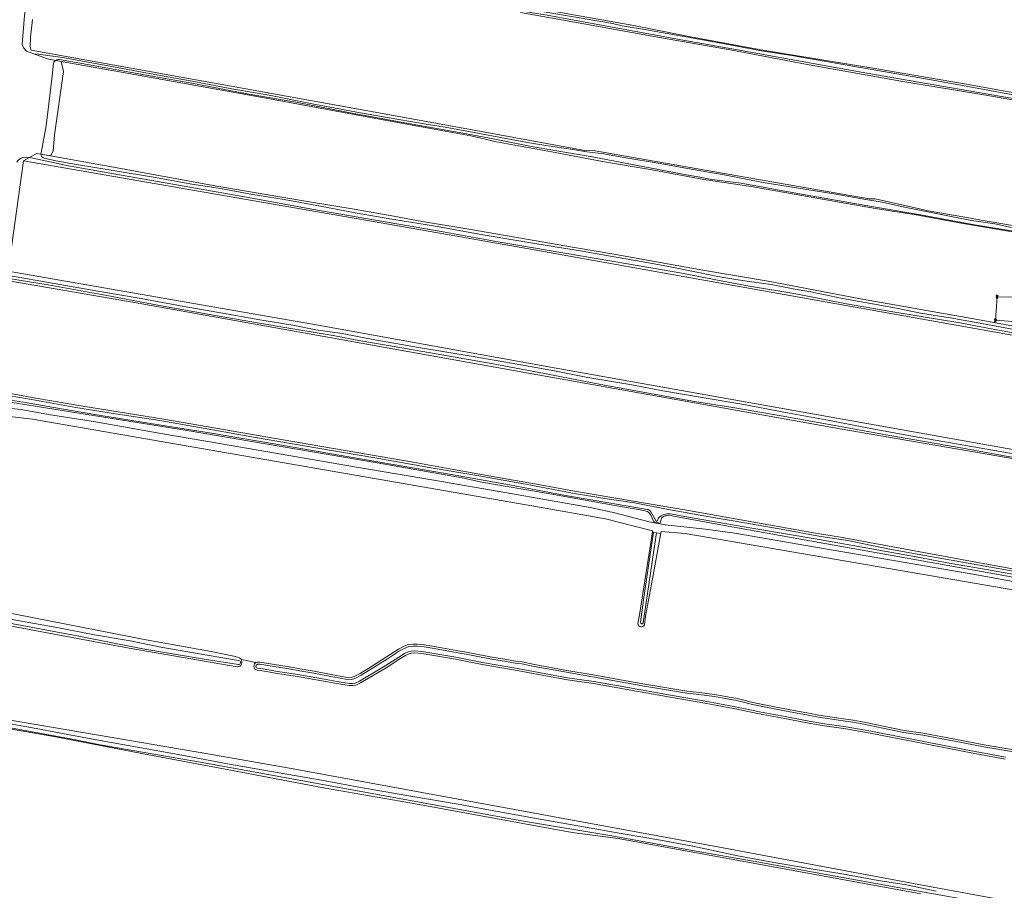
# Model space of a CAD drawing. Header units: metres. Extents: x 149984 to 156489, y 469398 to 478068.
# Tile 681 of 854: x 154835 to 155149, y 471626 to 471904. Entities that reach past the tile are written whole.
import ezdxf
from ezdxf.lldxf.tags import DXFTag

# ---------------------------------------------------------------- set-up
doc = ezdxf.new("R2010")
doc.units = ezdxf.units.M
doc.header["$LTSCALE"] = 0.75
for name, color, linetype, lineweight in [('B-WE-GR-GRAS-GV', 252, 'Continuous', 13), ('B-WE-KL-ET_HS_LANDELIJK HOOGSPANNINGSNET-G', 252, 'KL-HS-SO', 18), ('B-WE-KL-ET_HS_LANDELIJK HOOGSPANNINGSNET-S', 252, 'Continuous', 25), ('B-WE-OG-TERREIN_ERF-GV', 252, 'Continuous', 18), ('B-WE-OG-TERREIN_OEVER-GV', 252, 'Continuous', 18), ('B-WE-OG-WATER-GV', 252, 'Continuous', 18), ('B-WE-OG-WATER_SLOOT-GV', 252, 'Continuous', 18)]:
    doc.layers.add(name, color=color, linetype=linetype, lineweight=lineweight)
doc.styles.get("Standard").update_dxf_attribs({"font": 'simplex.shx'})
tags = doc.linetypes.add('KL-HS-SO', pattern='A,4,-1,[103,NLCS.SHX,S=0.75,R=0,X=0,Y=0],-1,4,-1,["H",Standard,S=1,R=0,X=0,Y=-0.5],-2', length=13).pattern_tags.tags
tags[18] = DXFTag(74, 10)

# ---------------------------------------------------------------- blocks, each defined once
blk = doc.blocks.new('SKL-ET_HS_MAST-SO')
for p, q in [((0, 2.1), (-1.4, 1.8)), ((-1.4, 1.8), (-1.4, 1.6)), ((-1.4, 1.6), (0, 1.6)), ((0, 1.3), (-1.4, 1)), ((-1.4, 1), (-1.4, 0.9)), ((-1.4, 0.9), (0, 0.9)), ((-0.4, -0.4), (-0.1, 0.9)), ((0, 0), (-0.4, -0.4)), ((0, 0.5), (-0.2, 0.7)), ((0, 0.5), (-0.2, 0.3)), ((0, 0), (-0.2, 0.3)), ((-0.1, 0.9), (-0.1, 2)), ((0, 2.1), (1.4, 1.8)), ((1.4, 1.6), (0, 1.6)), ((0, 1.3), (1.4, 1)), ((1.4, 0.9), (0, 0.9)), ((0, 0.5), (0.2, 0.7)), ((0, 0.5), (0.2, 0.3)), ((0, 0), (0.2, 0.3)), ((0, 0), (0.4, -0.4)), ((0.1, 0.9), (0.1, 2)), ((0.4, -0.4), (0.1, 0.9)), ((1.4, 1.8), (1.4, 1.6)), ((1.4, 1), (1.4, 0.9)), ((-1, -1.8), (-0.4, -0.4)), ((-1, -1.8), (0, -0.8)), ((0, -0.8), (-0.4, -0.4)), ((0, -0.8), (0.4, -0.4)), ((1, -1.8), (0, -0.8)), ((1, -1.8), (0.4, -0.4))]:
    blk.add_line(p, q)
for points in [[(-1.4, -2), (-0.7, -2), (-0.7, -1.8), (-1.4, -1.8)], [(1.4, -2), (0.7, -2), (0.7, -1.8), (1.4, -1.8)]]:
    blk.add_lwpolyline(points, close=True)

msp = doc.modelspace()

# ---------------------------------------------------------------- linework, layer by layer
at = {"layer": 'B-WE-GR-GRAS-GV', "flags": 128}
for points in [[(154844.579, 471935.916), (154845.912, 471935.587), (154855.92, 471933.171), (154898.357, 471924.371), (154947.748, 471915.884), (154974.952, 471911.738), (155004.037, 471906.916), (155031.074, 471902.051), (155049.201, 471898.423), (155072.279, 471894.198), (155107.388, 471888.418), (155137.332, 471883.365), (155163.235, 471878.706), (155185.648, 471874.763)], [(155185.203, 471872.455), (155172.883, 471874.674), (155142.88, 471879.911), (155116.342, 471884.342), (155085.9, 471889.711), (155061.804, 471894.317), (155038.13, 471898.482), (155015.106, 471902.571), (154994.847, 471906.264)], [(154838.909, 471904.001), (154838.279, 471898.41), (154838.2, 471895.26), (154838.507, 471894.216)], [(154838.507, 471894.216), (154902.369, 471882.713), (154954.271, 471873.302), (154980.58, 471868.531), (155015.4, 471862.181), (155018.68, 471862.075), (155070.856, 471852.868), (155106.205, 471846.729), (155108.216, 471846.729), (155120.927, 471843.836), (155125.089, 471842.888), (155136.821, 471840.854), (155142.714, 471839.832), (155150.198, 471838.465), (155208.652, 471827.785), (155281.042, 471815.191), (155283.683, 471815.289), (155283.899, 471815.297), (155285.797, 471814.958), (155310.902, 471810.468), (155312.898, 471810.111), (155315.461, 471809.728)], [(154848.086, 471890.629), (154848.762, 471887.404), (154845.902, 471867.205), (154845.545, 471861.932), (154844.678, 471860.418), (154863.627, 471857.025), (154897.837, 471850.741), (154927.44, 471845.777), (154941.652, 471843.42), (154954.329, 471841.206), (154962.256, 471839.707), (154978.932, 471836.921), (155012.071, 471831.172), (155025.247, 471828.922), (155053.135, 471823.872), (155073.955, 471820.352), (155103.451, 471814.782), (155140.838, 471808.139), (155178.247, 471801.226)], [(155185.843, 471829.897), (155169.18, 471832.839), (155160.747, 471834.715), (155135.625, 471838.885), (155121.228, 471841.586), (155108.304, 471843.628), (155097.283, 471845.571), (155082.901, 471848.103), (155068.587, 471850.643), (155053.365, 471852.891), (155036.96, 471855.923), (155021.037, 471858.681), (155005.87, 471861.519), (154995.401, 471863.377), (154987.145, 471864.908), (154978.94, 471866.871), (154966.099, 471869.135), (154949.784, 471872.119), (154913.598, 471878.848), (154873.35, 471886.149), (154848.086, 471890.629)], [(154826.047, 471785.619), (154839.921, 471783.055), (154854.958, 471780.486), (154880.909, 471776.265), (154927.575, 471768.189), (154960.531, 471762.569), (154973.435, 471760.235), (154988.32, 471757.607), (154999.981, 471755.548), (155012.11, 471753.334), (155048.515, 471747.102), (155089.137, 471739.861), (155097.085, 471738.585), (155145.507, 471729.691), (155166.392, 471725.915), (155166.51, 471726.683), (155171.789, 471760.301), (155097.003, 471773.185), (154997.387, 471791.045), (154872.637, 471813.402), (154831.372, 471820.54)], [(155165.848, 471723.344), (155115.39, 471732.48), (155087.31, 471737.42), (155058.87, 471742.52), (155043.21, 471745.44), (155041.77, 471745.48), (155041.4, 471745.47), (155040.95, 471745.42), (155040.49, 471745.21), (155040, 471744.74), (155039.81, 471744.36), (155039.516, 471743.11), (155037.396, 471743.534), (155036.894, 471744.688), (155036.478, 471745.655), (155035.997, 471746.377), (155035.419, 471746.826), (155034.568, 471747.05), (155032.506, 471747.409), (155028.59, 471748.074), (155014.283, 471750.644), (155005.45, 471752.21), (155000, 471753.164), (154982.53, 471756.22), (154976.2, 471757.53), (154949.01, 471762.4), (154888.34, 471772.68), (154826.338, 471782.617)], [(154825.455, 471780.354), (154835.241, 471779.356), (154843.969, 471777.812), (154859.051, 471775.437), (154880.546, 471771.577), (154898.656, 471768.549), (154942.418, 471761.008), (154967.178, 471756.792), (154990.514, 471752.754), (155017.115, 471748.063), (155024.953, 471746.401), (155035.937, 471743.521), (155041.103, 471742.601), (155053.988, 471741.116), (155063.37, 471739.929), (155086.023, 471735.95), (155110.902, 471731.675), (155140.056, 471726.628), (155165.559, 471721.967)], [(155032.32, 471710.915), (155032.826, 471713.769), (155037.009, 471740.261), (155037.059, 471740.58), (155021.995, 471744.461), (154999.1, 471748.482), (154838.902, 471776.36), (154825.13, 471777.91)], [(155176.653, 471666.585), (155179.554, 471672.441), (155183.026, 471672.027), (155183.813, 471673.516), (155186.939, 471672.683), (155190.831, 471683.329), (155185.849, 471685.148), (155174.472, 471690.505), (155166.535, 471692.291), (155164.021, 471692.688), (155162.223, 471696.324), (155165.398, 471713.786), (155163.185, 471716.647), (155160.292, 471720.388), (155047.473, 471739.755), (155039.747, 471740.39), (155039.638, 471739.795), (155039.566, 471739.403), (155036.993, 471725.332), (155034.801, 471713.345), (155034.433, 471710.605)], [(154818.001, 471716.966), (154870.302, 471706.723), (154874.092, 471705.981), (154896.036, 471702.098), (154903.228, 471700.565), (154904.396, 471700.225), (154905.112, 471699.898), (154905.689, 471699.498), (154910.286, 471698.543), (154910.789, 471698.663), (154911.528, 471698.626), (154920.241, 471697.24), (154925.061, 471696.468), (154928.931, 471695.756), (154934.341, 471694.735), (154938.952, 471693.881), (154940.729, 471693.823), (154941.709, 471694.062), (154943.562, 471695.032), (154947.207, 471697.31), (154952.034, 471700.323), (154955.82, 471702.831), (154958.136, 471703.948), (154958.992, 471704.263), (154960.467, 471704.413), (154961.873, 471704.413), (154964.098, 471704.19), (154966.727, 471703.732), (154970.838, 471703.08), (154975.577, 471702.211), (154977.557, 471701.875), (154982.406, 471700.924), (154986.298, 471700.138), (154989.785, 471699.605), (154993.253, 471699.033), (154995.403, 471698.734), (154999.288, 471697.882), (155008.99, 471696.166), (155018.006, 471694.589), (155025.613, 471693.245), (155034.54, 471691.666), (155044.751, 471689.912), (155048.025, 471689.422), (155051.025, 471689.106), (155056.914, 471688.311), (155061.541, 471687.501), (155063.69, 471687.139), (155065.35, 471686.699), (155069.12, 471685.777), (155076.581, 471684.261), (155080.491, 471683.569), (155086.841, 471682.347), (155090.192, 471681.777), (155097.268, 471680.674), (155101.146, 471680.1), (155104.699, 471679.464), (155110.724, 471678.259), (155117.424, 471676.88), (155123.505, 471675.951), (155133.611, 471674.053), (155142.996, 471672.239), (155152.423, 471670.641)], [(155149.665, 471667.645), (155136.574, 471670.139), (155124.168, 471672.545), (155114.286, 471674.54), (155106.61, 471676.035), (155098.765, 471677.384), (155091.229, 471678.432), (155085.772, 471679.383), (155079.33, 471680.631), (155071.093, 471682.178), (155062.848, 471683.829), (155053.752, 471685.527), (155042.625, 471687.473), (155028.968, 471689.914), (155018.118, 471691.846), (155009.801, 471693.066), (155001.739, 471694.565), (154992.585, 471696.22), (154982.595, 471697.905), (154974.029, 471699.59), (154963.267, 471701.456), (154961.061, 471701.643), (154960.013, 471701.518), (154959.137, 471701.308), (154958.1, 471700.826), (154956.32, 471699.71), (154951.894, 471696.906), (154943.714, 471692.077), (154942.249, 471691.366), (154941.231, 471691.181), (154940.1, 471691.245), (154938.703, 471691.424), (154936.126, 471691.859), (154931.407, 471692.697), (154923.581, 471694.067), (154916.413, 471695.163), (154914.85, 471695.456), (154913.086, 471695.783), (154911.706, 471695.999), (154910.664, 471696.141), (154909.892, 471696.413), (154909.617, 471697.24), (154909.793, 471698.101), (154910.286, 471698.543), (154905.689, 471699.498), (154905.793, 471698.929), (154905.795, 471698.425), (154905.698, 471698.007), (154905.483, 471697.655), (154905.14, 471697.434), (154904.821, 471697.283), (154904.249, 471697.226), (154869.758, 471703.156), (154819.009, 471712.6)], [(154822.377, 471681.74), (154895.568, 471669.246), (154922.176, 471664.589), (155058.411, 471639.56), (155125.522, 471626.999), (155149.261, 471622.638)], [(155122.715, 471624.668), (155026.057, 471642.324), (155011.323, 471644.251), (154986.298, 471648.842), (154961.285, 471653.392), (154931.922, 471658.537), (154903.335, 471663.962), (154876.587, 471668.996), (154845.764, 471674.877), (154834.602, 471676.83), (154817.174, 471679.69), (154815.941, 471679.658), (154815.434, 471679.495), (154815.173, 471679.315), (154814.769, 471678.757), (154814.492, 471677.366), (154813.062, 471663.781), (154812.302, 471660.372), (154811.905, 471658.592), (154810.113, 471650.553), (154809.041, 471638.488), (154807.432, 471625.439)]]:
    msp.add_lwpolyline(points, dxfattribs=at)
msp.add_lwpolyline([(155178.305, 471798.711), (155177.827, 471798.79), (155161.562, 471801.496), (155046.827, 471821.901), (154996.873, 471830.785), (154946.587, 471839.728), (154835.973, 471858.825), (154831.142, 471823.599), (154930.183, 471806.391), (155007.442, 471792.368), (155147.406, 471767.497), (155172.347, 471762.959)], close=True, dxfattribs=at)
at = {"layer": 'B-WE-GR-GRAS-GV'}
msp.add_lwpolyline([(155034.433, 471710.605, -0.7172325), (155032.32, 471710.915)], format="xyb", dxfattribs=at)
at = {"layer": 'B-WE-KL-ET_HS_LANDELIJK HOOGSPANNINGSNET-G', "flags": 128}
msp.add_lwpolyline([(155147.12, 471815.44), (155146.57, 471807.9), (155153.54, 471807.38), (155154.05, 471815.33)], close=True, dxfattribs=at)
at = {"layer": 'B-WE-OG-TERREIN_ERF-GV', "flags": 128}
for points in [[(155165.559, 471721.967), (155140.056, 471726.628), (155110.902, 471731.675), (155086.023, 471735.95), (155063.37, 471739.929), (155053.988, 471741.116), (155041.103, 471742.601), (155035.937, 471743.521), (155024.953, 471746.401), (155017.115, 471748.063), (154990.514, 471752.754), (154967.178, 471756.792), (154942.418, 471761.008), (154898.656, 471768.549), (154880.546, 471771.577), (154859.051, 471775.437), (154843.969, 471777.812), (154835.241, 471779.356), (154825.455, 471780.354)], [(154825.13, 471777.91), (154838.902, 471776.36), (154999.1, 471748.482), (155021.995, 471744.461), (155037.059, 471740.58), (155037.009, 471740.261), (155037.288, 471740.212), (155038.243, 471740.042), (155039.638, 471739.795), (155039.747, 471740.39), (155047.473, 471739.755), (155160.292, 471720.388)]]:
    msp.add_lwpolyline(points, dxfattribs=at)
at = {"layer": 'B-WE-OG-TERREIN_OEVER-GV', "flags": 128}
for points in [[(154963.618, 471913.157), (155024.223, 471902.743), (155027.286, 471902.007), (155035.116, 471900.719), (155046.491, 471898.684), (155058.306, 471896.518), (155071.795, 471893.951), (155082.161, 471892.388), (155086.317, 471891.627), (155110.774, 471887.39), (155126.108, 471884.714), (155140.777, 471882.061), (155166.081, 471877.416), (155180.378, 471874.948), (155185.383, 471873.909)], [(154836.322, 471905.249), (154835.584, 471896.014), (154836.113, 471894.823), (154836.973, 471893.897), (154839.306, 471893.062), (154840.813, 471892.919), (154849.118, 471891.731), (154863.576, 471889.086), (154876.863, 471886.669), (154889.877, 471884.347), (154902.613, 471881.878), (154914.537, 471879.814), (154929.327, 471876.855), (154943.677, 471874.197), (154955.316, 471872.187), (154965.288, 471870.409), (154970.779, 471869.64), (154980.066, 471867.945), (154990.158, 471865.939), (154997.75, 471864.557), (155002.95, 471863.782), (155011.601, 471862.498), (155016.047, 471861.692), (155021.465, 471861.086), (155027.851, 471859.92), (155039.51, 471857.958), (155049.339, 471856.194), (155059.935, 471854.399), (155072.359, 471851.952), (155083.694, 471850.138), (155095.001, 471848.3), (155105.149, 471846.541), (155110.416, 471845.617), (155117.492, 471844.027), (155128.696, 471841.782), (155138.904, 471839.812), (155146.355, 471838.669), (155151.716, 471837.568)], [(154994.847, 471906.264), (155015.106, 471902.571), (155038.13, 471898.482), (155061.804, 471894.317), (155085.9, 471889.711), (155116.342, 471884.342), (155142.88, 471879.911), (155172.883, 471874.674), (155185.203, 471872.455)], [(155185.13, 471873.112), (155185.058, 471873.124), (155162.085, 471877.104), (155105.464, 471886.84), (155064.151, 471894.292), (155046.197, 471897.53), (155003.334, 471905.361)], [(155185.648, 471874.763), (155163.235, 471878.706), (155137.332, 471883.365), (155107.388, 471888.418), (155072.279, 471894.198), (155049.201, 471898.423), (155031.074, 471902.051), (155004.037, 471906.916)], [(155310.902, 471810.468), (155285.797, 471814.958), (155283.899, 471815.297), (155283.683, 471815.289), (155281.042, 471815.191), (155208.652, 471827.785), (155150.198, 471838.465), (155142.714, 471839.832), (155136.821, 471840.854), (155125.089, 471842.888), (155120.927, 471843.836), (155108.216, 471846.729), (155106.205, 471846.729), (155070.856, 471852.868), (155018.68, 471862.075), (155015.4, 471862.181), (154980.58, 471868.531), (154954.271, 471873.302), (154902.369, 471882.713), (154838.507, 471894.216), (154838.2, 471895.26), (154838.279, 471898.41), (154838.909, 471904.001)], [(154841.576, 471860.973), (154844.678, 471860.418), (154845.545, 471861.932), (154845.902, 471867.205), (154848.762, 471887.404), (154848.086, 471890.629), (154846.349, 471890.937)], [(154845.631, 471890.086), (154845.167, 471885.914), (154843.289, 471870.019), (154841.641, 471861.454)], [(154846.349, 471890.937), (154848.086, 471890.629), (154873.35, 471886.149), (154913.598, 471878.848), (154949.784, 471872.119), (154966.099, 471869.135), (154978.94, 471866.871), (154987.145, 471864.908), (154995.401, 471863.377), (155005.87, 471861.519), (155021.037, 471858.681), (155036.96, 471855.923), (155053.365, 471852.891), (155068.587, 471850.643), (155082.901, 471848.103), (155097.283, 471845.571), (155108.304, 471843.628), (155121.228, 471841.586), (155135.625, 471838.885), (155160.747, 471834.715), (155169.18, 471832.839), (155185.843, 471829.897)], [(155186.987, 471830.29), (155171.395, 471833.06), (155156.917, 471835.589), (155139.86, 471838.445), (155122.625, 471841.625), (155105.816, 471844.449), (155083.953, 471848.277), (155065.349, 471851.705), (155055.993, 471852.919), (155051.601, 471853.776), (155048.426, 471854.219), (155017.713, 471860.097), (154998.93, 471863.346), (154997.254, 471863.642), (154986.67, 471865.765), (154976.425, 471867.706), (154959.078, 471870.787), (154939.822, 471874.254), (154923.053, 471877.556), (154907.484, 471880.282), (154889.784, 471883.674), (154873.49, 471886.515), (154856.459, 471889.601), (154847.546, 471891.176)], [(154830.564, 471822.365), (154831.244, 471822.246), (154831.142, 471823.599), (154835.973, 471858.825), (154837.906, 471859.914), (154836.963, 471860.044), (154835.945, 471859.905)], [(155178.686, 471801.145), (155178.247, 471801.226), (155140.838, 471808.139), (155103.451, 471814.782), (155073.955, 471820.352), (155053.135, 471823.872), (155025.247, 471828.922), (155012.071, 471831.172), (154978.932, 471836.921), (154962.256, 471839.707), (154954.329, 471841.206), (154941.652, 471843.42), (154927.44, 471845.777), (154897.837, 471850.741), (154863.627, 471857.025), (154844.678, 471860.418), (154841.576, 471860.973)], [(155162.208, 471802.099), (155144.707, 471805.327), (155135.187, 471807.107), (155115.103, 471810.354), (155098.983, 471813.155), (155082.825, 471816.314), (155068.007, 471818.824), (155057.803, 471820.679), (155046.385, 471822.952), (155028.995, 471825.981), (155009.007, 471829.315), (154987.701, 471833.012), (154970.128, 471836.177), (154946.091, 471840.315), (154928.141, 471843.456), (154908.48, 471846.972), (154889.136, 471850.438), (154868.47, 471854.079), (154850.437, 471857.238), (154838.091, 471859.888), (154837.906, 471859.914), (154835.973, 471858.825), (154946.587, 471839.728), (154996.873, 471830.785), (155046.827, 471821.901), (155161.562, 471801.496)], [(154842.607, 471859.707), (154846.313, 471858.879), (154853, 471857.704), (154864.659, 471855.751), (154878.257, 471853.473), (154889.766, 471851.403), (154898.964, 471849.969), (154908.62, 471848.229), (154919.361, 471846.491), (154930.957, 471844.358), (154942.019, 471842.271), (154954.316, 471840.092), (154967.685, 471837.946), (154981.676, 471835.366), (154995.534, 471833.025), (155006.505, 471831.212), (155014.004, 471830.039), (155022.365, 471828.553), (155034.06, 471826.556), (155042.117, 471825.102), (155051.748, 471823.151), (155057.938, 471821.879), (155063.684, 471820.906), (155068.767, 471820.202), (155074.894, 471819.326), (155081.946, 471817.907), (155087.58, 471817.003), (155097.774, 471814.826), (155104.995, 471813.605), (155114.942, 471811.802), (155122.62, 471810.188), (155132.121, 471808.641), (155144.579, 471806.493), (155155.344, 471804.376)], [(154831.372, 471820.54), (154872.637, 471813.402), (154997.387, 471791.045), (155097.003, 471773.185), (155171.789, 471760.301), (155172.082, 471761.693), (155172.347, 471762.959), (155147.406, 471767.497), (155007.442, 471792.368), (154930.183, 471806.391), (154831.142, 471823.599)], [(154831.244, 471822.246), (154845.85, 471819.676), (154859.794, 471817.228), (154873.659, 471814.876), (154886.721, 471812.439), (154898.394, 471810.388), (154911.56, 471808.085), (154922.129, 471806.307), (154929.45, 471804.895), (154937.876, 471803.671), (154947.07, 471801.841), (154962.253, 471799.192), (154979.684, 471796.369), (154991.923, 471794.212), (155005.684, 471791.726), (155016.34, 471789.661), (155030.411, 471787.285), (155040.329, 471785.349), (155053.491, 471783.108), (155066.173, 471780.998), (155080.736, 471778.183), (155093.539, 471775.872), (155107.864, 471773.138), (155120.648, 471770.813), (155141.342, 471767.162), (155161.527, 471763.608)], [(155170.83, 471760.689), (155153.575, 471763.814), (155136.154, 471767.074), (155123.265, 471769.256), (155112.887, 471771.113), (155095.266, 471774.247), (155078.099, 471777.395), (155062.693, 471780.061), (155050.464, 471781.939), (155038.052, 471784.192), (155019.99, 471787.463), (155002.473, 471790.898), (154986.052, 471793.957), (154969.747, 471796.859), (154954.453, 471799.565), (154943.177, 471801.456), (154934.927, 471802.998), (154917.639, 471805.947), (154897.938, 471809.333), (154879.444, 471812.676), (154862.682, 471815.82), (154843.942, 471819.187), (154831.319, 471821.248)], [(154826.006, 471784.755), (154839.903, 471782.332), (154852.798, 471779.999), (154865.385, 471778.064), (154879.58, 471775.875), (154894.088, 471773.314), (154910.12, 471770.472), (154930.127, 471767.052), (154949.598, 471763.746), (154965.654, 471760.848), (154981.481, 471758.228), (154996.433, 471755.531), (155012.06, 471752.539), (155021.772, 471751.001), (155031.222, 471749.607), (155040.981, 471747.672), (155054.535, 471745.194), (155066.511, 471743.197), (155079.327, 471740.984), (155090.16, 471738.944), (155099.475, 471737.551), (155112.203, 471734.932), (155122.248, 471733.068), (155141.544, 471729.675), (155157.577, 471726.785)], [(155166.392, 471725.915), (155145.507, 471729.691), (155097.085, 471738.585), (155089.137, 471739.861), (155048.515, 471747.102), (155012.11, 471753.334), (154999.981, 471755.548), (154988.32, 471757.607), (154973.435, 471760.235), (154960.531, 471762.569), (154927.575, 471768.189), (154880.909, 471776.265), (154854.958, 471780.486), (154839.921, 471783.055), (154826.047, 471785.619)], [(155035.267, 471747.451), (155023.665, 471749.447), (155009.205, 471751.935), (154991.291, 471755.3), (154973.908, 471758.425), (154954.144, 471761.866), (154934.482, 471765.284), (154915.457, 471768.483), (154896.058, 471771.836), (154876.554, 471774.967), (154860.052, 471777.581), (154848.204, 471779.649), (154836.051, 471781.741), (154826.246, 471783.21)], [(154826.338, 471782.617), (154888.34, 471772.68), (154949.01, 471762.4), (154976.2, 471757.53), (154982.53, 471756.22), (155000, 471753.164), (155005.45, 471752.21), (155014.283, 471750.644), (155028.59, 471748.074), (155032.506, 471747.409), (155034.568, 471747.05), (155035.419, 471746.826), (155035.997, 471746.377), (155036.478, 471745.655), (155036.894, 471744.688), (155037.396, 471743.534), (155039.516, 471743.11), (155039.81, 471744.36), (155040, 471744.74), (155040.49, 471745.21), (155040.95, 471745.42), (155041.4, 471745.47), (155041.77, 471745.48), (155043.21, 471745.44), (155058.87, 471742.52), (155087.31, 471737.42), (155115.39, 471732.48), (155165.848, 471723.344)], [(155038.029, 471743.931), (155036.512, 471746.748)], [(155038.937, 471744.763), (155038.609, 471743.914)], [(155165.03, 471724.436), (155160.488, 471725.283), (155143.765, 471728.287), (155131.194, 471730.46), (155122.396, 471732.059), (155106.952, 471734.908), (155090.26, 471737.911), (155068.708, 471741.509), (155050.325, 471744.668), (155042.638, 471746.025)], [(155033.156, 471711.407), (155034.147, 471718.634), (155036.112, 471732.335), (155037.288, 471740.212), (155037.009, 471740.261), (155032.826, 471713.769), (155032.32, 471710.915)], [(155039.566, 471739.403), (155039.638, 471739.795), (155038.243, 471740.042), (155037.448, 471734.359), (155035.421, 471720.658), (155034.037, 471711.201)], [(155034.433, 471710.605), (155034.801, 471713.345), (155036.993, 471725.332), (155039.566, 471739.403)], [(154819.009, 471712.6), (154869.758, 471703.156), (154904.249, 471697.226), (154904.821, 471697.283), (154905.14, 471697.434), (154905.483, 471697.655), (154905.698, 471698.007), (154905.795, 471698.425), (154905.793, 471698.929), (154905.689, 471699.498), (154905.112, 471699.898), (154904.396, 471700.225), (154903.228, 471700.565), (154896.036, 471702.098), (154874.092, 471705.981), (154870.302, 471706.723), (154818.001, 471716.966)], [(154904.675, 471697.884), (154893.732, 471699.584), (154874.189, 471702.921), (154853.687, 471706.929), (154833.852, 471710.744), (154819.757, 471713.192)], [(154832.371, 471712.353), (154846.704, 471709.706), (154858.694, 471707.368), (154870.145, 471705.467), (154879.927, 471703.461), (154894.729, 471700.924), (154904.774, 471699.226)], [(155152.423, 471670.641), (155142.996, 471672.239), (155133.611, 471674.053), (155123.505, 471675.951), (155117.424, 471676.88), (155110.724, 471678.259), (155104.699, 471679.464), (155101.146, 471680.1), (155097.268, 471680.674), (155090.192, 471681.777), (155086.841, 471682.347), (155080.491, 471683.569), (155076.581, 471684.261), (155069.12, 471685.777), (155065.35, 471686.699), (155063.69, 471687.139), (155061.541, 471687.501), (155056.914, 471688.311), (155051.025, 471689.106), (155048.025, 471689.422), (155044.751, 471689.912), (155034.54, 471691.666), (155025.613, 471693.245), (155018.006, 471694.589), (155008.99, 471696.166), (154999.288, 471697.882), (154995.403, 471698.734), (154993.253, 471699.033), (154989.785, 471699.605), (154986.298, 471700.138), (154982.406, 471700.924), (154977.557, 471701.875), (154975.577, 471702.211), (154970.838, 471703.08), (154966.727, 471703.732), (154964.098, 471704.19), (154961.873, 471704.413), (154960.467, 471704.413), (154958.992, 471704.263), (154958.136, 471703.948), (154955.82, 471702.831), (154952.034, 471700.323), (154947.207, 471697.31), (154943.562, 471695.032), (154941.709, 471694.062), (154940.729, 471693.823), (154938.952, 471693.881), (154934.341, 471694.735), (154928.931, 471695.756), (154925.061, 471696.468), (154920.241, 471697.24), (154911.528, 471698.626), (154910.789, 471698.663), (154910.286, 471698.543), (154909.793, 471698.101), (154909.617, 471697.24), (154909.892, 471696.413), (154910.664, 471696.141), (154911.706, 471695.999), (154913.086, 471695.783), (154914.85, 471695.456), (154916.413, 471695.163), (154923.581, 471694.067), (154931.407, 471692.697), (154936.126, 471691.859), (154938.703, 471691.424), (154940.1, 471691.245), (154941.231, 471691.181), (154942.249, 471691.366), (154943.714, 471692.077), (154951.894, 471696.906), (154956.32, 471699.71), (154958.1, 471700.826), (154959.137, 471701.308), (154960.013, 471701.518), (154961.061, 471701.643), (154963.267, 471701.456), (154974.029, 471699.59), (154982.595, 471697.905), (154992.585, 471696.22), (155001.739, 471694.565), (155009.801, 471693.066), (155018.118, 471691.846), (155028.968, 471689.914), (155042.625, 471687.473), (155053.752, 471685.527), (155062.848, 471683.829), (155071.093, 471682.178), (155079.33, 471680.631), (155085.772, 471679.383), (155091.229, 471678.432), (155098.765, 471677.384), (155106.61, 471676.035), (155114.286, 471674.54), (155124.168, 471672.545), (155136.574, 471670.139), (155149.665, 471667.645)], [(155149.774, 471668.281), (155136.696, 471670.772), (155124.293, 471673.177), (155114.411, 471675.172), (155106.726, 471676.669), (155098.864, 471678.021), (155091.328, 471679.069), (155085.889, 471680.017), (155079.451, 471681.264), (155071.216, 471682.81), (155062.97, 471684.462), (155053.867, 471686.161), (155042.737, 471688.107), (155029.081, 471690.548), (155018.221, 471692.482), (155009.906, 471693.701), (155001.856, 471695.199), (154992.696, 471696.854), (154982.711, 471698.539), (154974.146, 471700.224), (154963.349, 471702.095), (154961.05, 471702.29), (154959.899, 471702.154), (154958.924, 471701.92), (154957.792, 471701.393), (154955.976, 471700.255), (154951.558, 471697.456), (154943.409, 471692.645), (154942.047, 471691.984), (154941.191, 471691.828), (154940.159, 471691.887), (154938.797, 471692.062), (154936.236, 471692.494), (154931.519, 471693.332), (154923.685, 471694.702), (154916.521, 471695.798), (154914.968, 471696.089), (154913.194, 471696.419), (154911.799, 471696.637), (154910.816, 471696.77), (154910.404, 471696.916), (154910.283, 471697.28), (154910.38, 471697.753), (154910.768, 471698.08), (154911.434, 471698.054), (154920.137, 471696.604), (154924.952, 471695.833), (154928.813, 471695.123), (154934.222, 471694.102), (154938.882, 471693.238), (154940.796, 471693.176), (154941.938, 471693.454), (154943.882, 471694.472), (154947.549, 471696.763), (154952.382, 471699.781), (154956.139, 471702.27), (154958.388, 471703.354), (154959.138, 471703.63), (154960.499, 471703.768), (154961.841, 471703.768), (154964.011, 471703.551), (154966.621, 471703.097), (154970.73, 471702.445), (154975.464, 471701.577), (154977.441, 471701.241), (154982.28, 471700.292), (154986.186, 471699.503), (154989.684, 471698.968), (154993.156, 471698.396), (154995.289, 471698.1), (154999.163, 471697.25), (155008.879, 471695.532), (155017.894, 471693.954), (155025.501, 471692.611), (155034.43, 471691.031), (155044.649, 471689.276), (155047.943, 471688.783), (155050.949, 471688.466), (155056.815, 471687.674), (155061.432, 471686.866), (155063.554, 471686.509), (155065.191, 471686.075), (155068.979, 471685.148), (155076.461, 471683.628), (155080.374, 471682.935), (155086.727, 471681.713), (155090.089, 471681.141), (155097.171, 471680.037), (155101.042, 471679.464), (155104.579, 471678.831), (155110.596, 471677.628), (155117.31, 471676.245), (155123.397, 471675.316), (155133.49, 471673.42), (155142.881, 471671.605), (155152.317, 471670.006)], [(155149.261, 471622.638), (155125.522, 471626.999), (155058.411, 471639.56), (154922.176, 471664.589), (154895.568, 471669.246), (154822.377, 471681.74)], [(155137.612, 471622.756), (155116.084, 471626.52), (155094.247, 471630.476), (155072.82, 471634.403), (155049.14, 471638.65), (155024.063, 471643.163), (154995.746, 471647.861), (154894.934, 471666.276), (154860.542, 471672.292), (154851.573, 471674.063), (154833.036, 471677.434), (154819.32, 471679.774), (154817.039, 471679.959), (154817.174, 471679.69), (154834.602, 471676.83), (154845.764, 471674.877), (154876.587, 471668.996), (154903.335, 471663.962), (154931.922, 471658.537), (154961.285, 471653.392), (154986.298, 471648.842), (155011.323, 471644.251), (155026.057, 471642.324), (155122.715, 471624.668)], [(154827.55, 471679.698), (154841.286, 471677.215), (154850.743, 471675.487), (154862.908, 471673.267), (154877.201, 471670.7), (154889.446, 471668.376), (154901.23, 471666.197), (154914.673, 471663.846), (154931.254, 471661.01), (154943.15, 471658.697), (154959.199, 471655.99), (154974.866, 471653.299), (154987.504, 471650.972), (155000.479, 471648.623), (155014.947, 471646.054), (155026.962, 471643.962), (155039.54, 471641.844), (155049.911, 471639.876), (155064.298, 471636.831), (155075.796, 471634.708), (155088.994, 471632.422), (155098.197, 471630.965), (155109.084, 471628.908), (155118.224, 471627.563), (155127.705, 471625.525)]]:
    msp.add_lwpolyline(points, dxfattribs=at)
at = {"layer": 'B-WE-OG-TERREIN_OEVER-GV'}
for points in [[(154846.349, 471890.937, 0.1617674), (154845.631, 471890.086)], [(154847.546, 471891.176, 0.1783419), (154846.349, 471890.937)], [(154841.641, 471861.454, 0.0886245), (154841.576, 471860.973)], [(154841.576, 471860.973, 0.3301403), (154842.607, 471859.707)], [(154835.945, 471859.905, 0.2689307), (154833.92, 471858.372)], [(155036.512, 471746.748, 0.2478426), (155035.267, 471747.451)], [(155038.609, 471743.914, -0.7606378), (155038.029, 471743.931)], [(155042.638, 471746.025, 0.2283001), (155038.937, 471744.763)], [(155032.32, 471710.915, 0.7172325), (155034.433, 471710.605)], [(155034.037, 471711.201, -0.8495659), (155033.156, 471711.407)], [(154904.774, 471699.226, -0.9605567), (154904.675, 471697.884)]]:
    msp.add_lwpolyline(points, format="xyb", dxfattribs=at)
at = {"layer": 'B-WE-OG-WATER-GV', "flags": 128}
for points in [[(154846.349, 471890.937), (154843.659, 471891.415), (154839.306, 471893.062), (154836.973, 471893.897), (154836.113, 471894.823), (154835.584, 471896.014), (154836.322, 471905.249), (154838.626, 471919.562), (154841.368, 471934.87), (154842.606, 471934.976), (154844.455, 471934.287), (154844.641, 471935.282), (154843.209, 471936.183), (154842.548, 471936.977), (154842.132, 471938.215), (154843.474, 471950.339), (154845.987, 471967.801), (154847.707, 471978.649), (154849.534, 471988.176)], [(154841.641, 471861.454), (154843.289, 471870.019), (154845.167, 471885.914), (154845.631, 471890.086)], [(154835.945, 471859.905), (154836.963, 471860.044), (154837.906, 471859.914), (154840.219, 471861.216), (154841.576, 471860.973)], [(154904.774, 471699.226), (154894.729, 471700.924), (154879.927, 471703.461), (154870.145, 471705.467), (154858.694, 471707.368), (154846.704, 471709.706), (154832.371, 471712.353), (154819.062, 471714.616), (154818.13, 471714.769), (154818.796, 471713.126)], [(154819.757, 471713.192), (154833.852, 471710.744), (154853.687, 471706.929), (154874.189, 471702.921), (154893.732, 471699.584), (154904.675, 471697.884)]]:
    msp.add_lwpolyline(points, dxfattribs=at)
at = {"layer": 'B-WE-OG-WATER-GV'}
for points in [[(154845.631, 471890.086, -0.1617674), (154846.349, 471890.937)], [(154841.576, 471860.973, -0.0886245), (154841.641, 471861.454)], [(154833.92, 471858.372, -0.2689307), (154835.945, 471859.905)], [(154904.675, 471697.884, 0.9605567), (154904.774, 471699.226)]]:
    msp.add_lwpolyline(points, format="xyb", dxfattribs=at)
at = {"layer": 'B-WE-OG-WATER_SLOOT-GV', "flags": 128}
for points in [[(154844.455, 471934.287), (154852.363, 471932.786), (154871.635, 471928.71), (154879.772, 471926.825), (154887.201, 471925.308), (154910.275, 471920.978), (154935.045, 471916.836), (154956.27, 471913.172), (154977.454, 471909.596), (154985.413, 471908.209), (155003.334, 471905.361), (155046.197, 471897.53), (155064.151, 471894.292), (155105.464, 471886.84), (155162.085, 471877.104), (155185.058, 471873.124), (155185.13, 471873.112)], [(155185.383, 471873.909), (155180.378, 471874.948), (155166.081, 471877.416), (155140.777, 471882.061), (155126.108, 471884.714), (155110.774, 471887.39), (155086.317, 471891.627), (155082.161, 471892.388), (155071.795, 471893.951), (155058.306, 471896.518), (155046.491, 471898.684), (155035.116, 471900.719), (155027.286, 471902.007), (155024.223, 471902.743), (154963.618, 471913.157)], [(155151.716, 471837.568), (155146.355, 471838.669), (155138.904, 471839.812), (155128.696, 471841.782), (155117.492, 471844.027), (155110.416, 471845.617), (155105.149, 471846.541), (155095.001, 471848.3), (155083.694, 471850.138), (155072.359, 471851.952), (155059.935, 471854.399), (155049.339, 471856.194), (155039.51, 471857.958), (155027.851, 471859.92), (155021.465, 471861.086), (155016.047, 471861.692), (155011.601, 471862.498), (155002.95, 471863.782), (154997.75, 471864.557), (154990.158, 471865.939), (154980.066, 471867.945), (154970.779, 471869.64), (154965.288, 471870.409), (154955.316, 471872.187), (154943.677, 471874.197), (154929.327, 471876.855), (154914.537, 471879.814), (154902.613, 471881.878), (154889.877, 471884.347), (154876.863, 471886.669), (154863.576, 471889.086), (154849.118, 471891.731), (154840.813, 471892.919), (154839.306, 471893.062), (154843.659, 471891.415), (154846.349, 471890.937)], [(154847.546, 471891.176), (154856.459, 471889.601), (154873.49, 471886.515), (154889.784, 471883.674), (154907.484, 471880.282), (154923.053, 471877.556), (154939.822, 471874.254), (154959.078, 471870.787), (154976.425, 471867.706), (154986.67, 471865.765), (154997.254, 471863.642), (154998.93, 471863.346), (155017.713, 471860.097), (155048.426, 471854.219), (155051.601, 471853.776), (155055.993, 471852.919), (155065.349, 471851.705), (155083.953, 471848.277), (155105.816, 471844.449), (155122.625, 471841.625), (155139.86, 471838.445), (155156.917, 471835.589), (155171.395, 471833.06), (155186.987, 471830.29)], [(154841.576, 471860.973), (154840.219, 471861.216), (154837.906, 471859.914), (154838.091, 471859.888), (154850.437, 471857.238), (154868.47, 471854.079), (154889.136, 471850.438), (154908.48, 471846.972), (154928.141, 471843.456), (154946.091, 471840.315), (154970.128, 471836.177), (154987.701, 471833.012), (155009.007, 471829.315), (155028.995, 471825.981), (155046.385, 471822.952), (155057.803, 471820.679), (155068.007, 471818.824), (155082.825, 471816.314), (155098.983, 471813.155), (155115.103, 471810.354), (155135.187, 471807.107), (155144.707, 471805.327), (155162.208, 471802.099)], [(155155.344, 471804.376), (155144.579, 471806.493), (155132.121, 471808.641), (155122.62, 471810.188), (155114.942, 471811.802), (155104.995, 471813.605), (155097.774, 471814.826), (155087.58, 471817.003), (155081.946, 471817.907), (155074.894, 471819.326), (155068.767, 471820.202), (155063.684, 471820.906), (155057.938, 471821.879), (155051.748, 471823.151), (155042.117, 471825.102), (155034.06, 471826.556), (155022.365, 471828.553), (155014.004, 471830.039), (155006.505, 471831.212), (154995.534, 471833.025), (154981.676, 471835.366), (154967.685, 471837.946), (154954.316, 471840.092), (154942.019, 471842.271), (154930.957, 471844.358), (154919.361, 471846.491), (154908.62, 471848.229), (154898.964, 471849.969), (154889.766, 471851.403), (154878.257, 471853.473), (154864.659, 471855.751), (154853, 471857.704), (154846.313, 471858.879), (154842.607, 471859.707)], [(155161.527, 471763.608), (155141.342, 471767.162), (155120.648, 471770.813), (155107.864, 471773.138), (155093.539, 471775.872), (155080.736, 471778.183), (155066.173, 471780.998), (155053.491, 471783.108), (155040.329, 471785.349), (155030.411, 471787.285), (155016.34, 471789.661), (155005.684, 471791.726), (154991.923, 471794.212), (154979.684, 471796.369), (154962.253, 471799.192), (154947.07, 471801.841), (154937.876, 471803.671), (154929.45, 471804.895), (154922.129, 471806.307), (154911.56, 471808.085), (154898.394, 471810.388), (154886.721, 471812.439), (154873.659, 471814.876), (154859.794, 471817.228), (154845.85, 471819.676), (154831.244, 471822.246)], [(154831.319, 471821.248), (154843.942, 471819.187), (154862.682, 471815.82), (154879.444, 471812.676), (154897.938, 471809.333), (154917.639, 471805.947), (154934.927, 471802.998), (154943.177, 471801.456), (154954.453, 471799.565), (154969.747, 471796.859), (154986.052, 471793.957), (155002.473, 471790.898), (155019.99, 471787.463), (155038.052, 471784.192), (155050.464, 471781.939), (155062.693, 471780.061), (155078.099, 471777.395), (155095.266, 471774.247), (155112.887, 471771.113), (155123.265, 471769.256), (155136.154, 471767.074), (155153.575, 471763.814), (155170.83, 471760.689)], [(155157.577, 471726.785), (155141.544, 471729.675), (155122.248, 471733.068), (155112.203, 471734.932), (155099.475, 471737.551), (155090.16, 471738.944), (155079.327, 471740.984), (155066.511, 471743.197), (155054.535, 471745.194), (155040.981, 471747.672), (155031.222, 471749.607), (155021.772, 471751.001), (155012.06, 471752.539), (154996.433, 471755.531), (154981.481, 471758.228), (154965.654, 471760.848), (154949.598, 471763.746), (154930.127, 471767.052), (154910.12, 471770.472), (154894.088, 471773.314), (154879.58, 471775.875), (154865.385, 471778.064), (154852.798, 471779.999), (154839.903, 471782.332), (154826.006, 471784.755)], [(154826.246, 471783.21), (154836.051, 471781.741), (154848.204, 471779.649), (154860.052, 471777.581), (154876.554, 471774.967), (154896.058, 471771.836), (154915.457, 471768.483), (154934.482, 471765.284), (154954.144, 471761.866), (154973.908, 471758.425), (154991.291, 471755.3), (155009.205, 471751.935), (155023.665, 471749.447), (155035.267, 471747.451)], [(155036.512, 471746.748), (155038.029, 471743.931)], [(155038.609, 471743.914), (155038.937, 471744.763)], [(155042.638, 471746.025), (155050.325, 471744.668), (155068.708, 471741.509), (155090.26, 471737.911), (155106.952, 471734.908), (155122.396, 471732.059), (155131.194, 471730.46), (155143.765, 471728.287), (155160.488, 471725.283), (155165.03, 471724.436)], [(155034.037, 471711.201), (155035.421, 471720.658), (155037.448, 471734.359), (155038.243, 471740.042), (155037.288, 471740.212), (155036.112, 471732.335), (155034.147, 471718.634), (155033.156, 471711.407)], [(155152.317, 471670.006), (155142.881, 471671.605), (155133.49, 471673.42), (155123.397, 471675.316), (155117.31, 471676.245), (155110.596, 471677.628), (155104.579, 471678.831), (155101.042, 471679.464), (155097.171, 471680.037), (155090.089, 471681.141), (155086.727, 471681.713), (155080.374, 471682.935), (155076.461, 471683.628), (155068.979, 471685.148), (155065.191, 471686.075), (155063.554, 471686.509), (155061.432, 471686.866), (155056.815, 471687.674), (155050.949, 471688.466), (155047.943, 471688.783), (155044.649, 471689.276), (155034.43, 471691.031), (155025.501, 471692.611), (155017.894, 471693.954), (155008.879, 471695.532), (154999.163, 471697.25), (154995.289, 471698.1), (154993.156, 471698.396), (154989.684, 471698.968), (154986.186, 471699.503), (154982.28, 471700.292), (154977.441, 471701.241), (154975.464, 471701.577), (154970.73, 471702.445), (154966.621, 471703.097), (154964.011, 471703.551), (154961.841, 471703.768), (154960.499, 471703.768), (154959.138, 471703.63), (154958.388, 471703.354), (154956.139, 471702.27), (154952.382, 471699.781), (154947.549, 471696.763), (154943.882, 471694.472), (154941.938, 471693.454), (154940.796, 471693.176), (154938.882, 471693.238), (154934.222, 471694.102), (154928.813, 471695.123), (154924.952, 471695.833), (154920.137, 471696.604), (154911.434, 471698.054), (154910.768, 471698.08), (154910.38, 471697.753), (154910.283, 471697.28), (154910.404, 471696.916), (154910.816, 471696.77), (154911.799, 471696.637), (154913.194, 471696.419), (154914.968, 471696.089), (154916.521, 471695.798), (154923.685, 471694.702), (154931.519, 471693.332), (154936.236, 471692.494), (154938.797, 471692.062), (154940.159, 471691.887), (154941.191, 471691.828), (154942.047, 471691.984), (154943.409, 471692.645), (154951.558, 471697.456), (154955.976, 471700.255), (154957.792, 471701.393), (154958.924, 471701.92), (154959.899, 471702.154), (154961.05, 471702.29), (154963.349, 471702.095), (154974.146, 471700.224), (154982.711, 471698.539), (154992.696, 471696.854), (155001.856, 471695.199), (155009.906, 471693.701), (155018.221, 471692.482), (155029.081, 471690.548), (155042.737, 471688.107), (155053.867, 471686.161), (155062.97, 471684.462), (155071.216, 471682.81), (155079.451, 471681.264), (155085.889, 471680.017), (155091.328, 471679.069), (155098.864, 471678.021), (155106.726, 471676.669), (155114.411, 471675.172), (155124.293, 471673.177), (155136.696, 471670.772), (155149.774, 471668.281)], [(154816.284, 471681.469), (154817.039, 471679.959), (154819.32, 471679.774), (154833.036, 471677.434), (154851.573, 471674.063), (154860.542, 471672.292), (154894.934, 471666.276), (154995.746, 471647.861), (155024.063, 471643.163), (155049.14, 471638.65), (155072.82, 471634.403), (155094.247, 471630.476), (155116.084, 471626.52), (155137.612, 471622.756), (155148.133, 471620.731)], [(155127.705, 471625.525), (155118.224, 471627.563), (155109.084, 471628.908), (155098.197, 471630.965), (155088.994, 471632.422), (155075.796, 471634.708), (155064.298, 471636.831), (155049.911, 471639.876), (155039.54, 471641.844), (155026.962, 471643.962), (155014.947, 471646.054), (155000.479, 471648.623), (154987.504, 471650.972), (154974.866, 471653.299), (154959.199, 471655.99), (154943.15, 471658.697), (154931.254, 471661.01), (154914.673, 471663.846), (154901.23, 471666.197), (154889.446, 471668.376), (154877.201, 471670.7), (154862.908, 471673.267), (154850.743, 471675.487), (154841.286, 471677.215), (154827.55, 471679.698)]]:
    msp.add_lwpolyline(points, dxfattribs=at)
at = {"layer": 'B-WE-OG-WATER_SLOOT-GV'}
for points in [[(154846.349, 471890.937, -0.1783419), (154847.546, 471891.176)], [(154842.607, 471859.707, -0.3301403), (154841.576, 471860.973)], [(155035.267, 471747.451, -0.2478426), (155036.512, 471746.748)], [(155038.029, 471743.931, 0.7606378), (155038.609, 471743.914)], [(155038.937, 471744.763, -0.2283001), (155042.638, 471746.025)], [(155033.156, 471711.407, 0.8495659), (155034.037, 471711.201)]]:
    msp.add_lwpolyline(points, format="xyb", dxfattribs=at)

# ---------------------------------------------------------------- block references
at = {"layer": 'B-WE-KL-ET_HS_LANDELIJK HOOGSPANNINGSNET-S', "xscale": 0.2, "yscale": 0.2, "zscale": 0.2}
for p in [(155147.12, 471815.44), (155146.57, 471807.9)]:
    msp.add_blockref('SKL-ET_HS_MAST-SO', p, dxfattribs=at)

doc.saveas('drawing.dxf')
